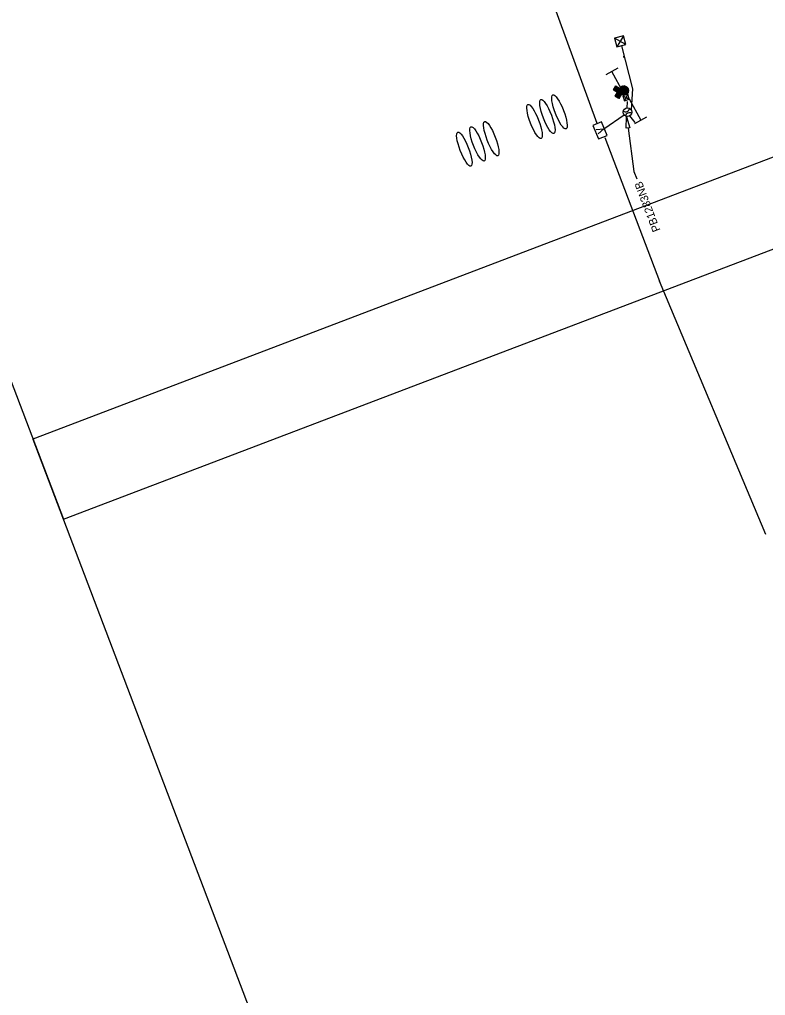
# Model space of a CAD drawing. Extents: x 601462 to 605493, y 331960 to 402715.
# Drawn here: x 602398 to 603051, y 352077 to 352931 of the extents above; entities that cross this region are included whole.
import ezdxf

# ---------------------------------------------------------------- set-up
doc = ezdxf.new("R2010")
doc.units = 0
for name, color, linetype in [('P_FTMS', 7, 'Continuous'), ('P_FTMSConduit', 7, 'Continuous'), ('P_MISC_TXT_2A (Construction)', 7, 'Continuous'), ('P_MISC_TXT_2B (Construction)', 7, 'Continuous')]:
    doc.layers.add(name, color=color, linetype=linetype)

# ---------------------------------------------------------------- blocks, each defined once
blk = doc.blocks.new('FTMS_FCV')
at = {"layer": 'P_FTMS'}
blk.add_line((12.7, 16.3), (0.6, -21.9), dxfattribs=at)
blk.add_lwpolyline([(39.1, 24.4), (-39.1, 24.4), (-39.1, -24.4), (39.1, -24.4)], close=True, dxfattribs=at)
blk.add_lwpolyline([(-12.1, 16.2), (0.6, -21.9)], dxfattribs=at)
blk = doc.blocks.new('FMD')
at = {"layer": 'P_FTMS'}
for p, q in [((16.9, 17.6), (-16.9, 17.6)), ((-16.1, 16.1), (-16.1, 18.4)), ((16.1, 16.1), (-16.1, 16.1)), ((15.5, 19), (-15.5, 19)), ((-14.6, 14.6), (-14.6, 19.9)), ((14.6, 14.6), (-14.6, 14.6)), ((14, 20.5), (-14, 20.5)), ((-13.2, 13.2), (-13.2, 21.3)), ((13.2, 13.2), (-13.2, 13.2)), ((12.5, 21.9), (-12.5, 21.9)), ((-11.7, 11.7), (-11.7, 22.8)), ((11.7, 11.7), (-11.7, 11.7)), ((11.1, 23.4), (-11.1, 23.4)), ((-10.2, 10.2), (-10.2, 24.2)), ((10.2, 10.2), (-10.2, 10.2)), ((9.6, 24.9), (-9.6, 24.9)), ((-8.8, 8.8), (-8.8, 25.7)), ((8.8, 8.8), (-8.8, 8.8)), ((8.2, 26.3), (-8.2, 26.3)), ((-7.3, 7.3), (-7.3, 27.2)), ((7.3, 7.3), (-7.3, 7.3)), ((6.7, 27.8), (-6.7, 27.8)), ((-5.9, 5.9), (-5.9, 28.6)), ((5.9, 5.9), (-5.9, 5.9)), ((5.2, 29.3), (-5.2, 29.3)), ((-4.4, 4.4), (-4.4, 30.1)), ((4.4, 4.4), (-4.4, 4.4)), ((3.8, 30.7), (-3.8, 30.7)), ((-2.9, 2.9), (-2.9, 31.6)), ((2.9, 2.9), (-2.9, 2.9)), ((2.3, 32.2), (-2.3, 32.2)), ((-1.5, 1.5), (-1.5, 33)), ((1.5, 1.5), (-1.5, 1.5)), ((0.8, 33.6), (-0.8, 33.6)), ((0, 0), (0, 34.5)), ((1.5, 1.5), (1.5, 33)), ((2.9, 2.9), (2.9, 31.6)), ((4.4, 4.4), (4.4, 30.1)), ((5.9, 5.9), (5.9, 28.6)), ((7.3, 7.3), (7.3, 27.2)), ((8.8, 8.8), (8.8, 25.7)), ((10.2, 10.2), (10.2, 24.2)), ((11.7, 11.7), (11.7, 22.8)), ((13.2, 13.2), (13.2, 21.3)), ((14.6, 14.6), (14.6, 19.9)), ((16.1, 16.1), (16.1, 18.4))]:
    blk.add_line(p, q, dxfattribs=at)
blk.add_lwpolyline([(-17.2, 17.2), (0, 34.5), (17.2, 17.2), (0, 0)], close=True, dxfattribs=at)
blk = doc.blocks.new('FMB')
at = {"layer": 'P_FTMS'}
for p, q in [((24.4, -24.4), (-24.4, 24.4)), ((-24.4, -24.4), (24.4, 24.4))]:
    blk.add_line(p, q, dxfattribs=at)
blk.add_lwpolyline([(24.4, -24.4), (24.4, 24.4), (-24.4, 24.4), (-24.4, -24.4)], close=True, dxfattribs=at)
blk = doc.blocks.new('_U256')
at = {"layer": 'P_FTMS'}
for points in [[(-14.7, -7), (7, -14.7), (0, 0)], [(14.7, 7), (-7, 14.7), (0, 0)]]:
    blk.add_lwpolyline(points, close=True, dxfattribs=at)
at = {"layer": 'P_FTMS', "xscale": 0.4713263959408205, "yscale": 0.4713263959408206, "rotation": 70.39802054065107}
blk.add_blockref('FMB', (0, 0), dxfattribs=at)
blk = doc.blocks.new('FTMS_FERA')
at = {"layer": 'P_FTMS'}
for p, q in [((-65.1, 36.6), (-65.1, -36.6)), ((65.1, 0), (-65.1, 0))]:
    blk.add_line(p, q, dxfattribs=at)
blk = doc.blocks.new('FMB_1')
at = {"layer": 'P_FTMS'}
for p, q in [((24.4, -24.4), (-24.4, 24.4)), ((-24.4, -24.4), (24.4, 24.4))]:
    blk.add_line(p, q, dxfattribs=at)
blk.add_lwpolyline([(24.4, -24.4), (24.4, 24.4), (-24.4, 24.4), (-24.4, -24.4)], close=True, dxfattribs=at)

msp = doc.modelspace()

# ---------------------------------------------------------------- linework, layer by layer
at = {"layer": 'P_FTMS'}
for p, q in [((602922.59, 352868.06), (602924.61, 352871.88)), ((602922.59, 352868.57), (602924.2, 352871.63)), ((602928.99, 352865.24), (602922.59, 352868.61)), ((602928.78, 352865.08), (602922.59, 352868.34)), ((602928.54, 352864.94), (602922.59, 352868.07)), ((602929.21, 352865.4), (602922.61, 352868.87)), ((602928.28, 352864.8), (602922.64, 352867.77)), ((602922.66, 352867.67), (602924.97, 352872.06)), ((602929.38, 352865.58), (602922.66, 352869.12)), ((602922.68, 352869.24), (602923.7, 352871.18)), ((602929.56, 352865.76), (602922.7, 352869.37)), ((602928, 352864.68), (602922.7, 352867.47)), ((602922.74, 352867.31), (602925.32, 352872.2)), ((602929.72, 352865.94), (602922.77, 352869.6)), ((602927.68, 352864.58), (602922.8, 352867.15)), ((602922.85, 352867), (602925.63, 352872.28)), ((602929.86, 352866.14), (602922.85, 352869.83)), ((602927.33, 352864.49), (602922.92, 352866.81)), ((602929.99, 352866.34), (602922.93, 352870.06)), ((602922.97, 352866.7), (602925.94, 352872.35)), ((602930.11, 352866.55), (602923.05, 352870.27)), ((602923.11, 352866.45), (602926.23, 352872.39)), ((602926.92, 352864.44), (602923.12, 352866.44)), ((602930.21, 352866.77), (602923.17, 352870.48)), ((602923.25, 352866.2), (602926.51, 352872.4)), ((602930.31, 352866.99), (602923.29, 352870.68)), ((602926.42, 352864.43), (602923.38, 352866.03)), ((602923.41, 352865.99), (602926.78, 352872.4)), ((602930.39, 352867.22), (602923.45, 352870.87)), ((602923.57, 352865.79), (602927.04, 352872.37)), ((602930.45, 352867.46), (602923.6, 352871.07)), ((602923.74, 352865.6), (602927.29, 352872.34)), ((602930.51, 352867.7), (602923.77, 352871.25)), ((602925.73, 352864.52), (602923.83, 352865.52)), ((602923.93, 352865.44), (602927.53, 352872.29)), ((602930.54, 352867.95), (602923.96, 352871.42)), ((602924.11, 352865.27), (602927.77, 352872.22)), ((602930.56, 352868.21), (602924.15, 352871.59)), ((602924.31, 352865.13), (602928, 352872.14)), ((602930.57, 352868.48), (602924.38, 352871.74)), ((602924.51, 352865), (602928.22, 352872.05)), ((602930.55, 352868.76), (602924.62, 352871.88)), ((602924.72, 352864.88), (602928.44, 352871.94)), ((602930.52, 352869.05), (602924.87, 352872.02)), ((602924.94, 352864.78), (602928.65, 352871.83)), ((602925.16, 352864.69), (602928.85, 352871.69)), ((602930.45, 352869.36), (602925.17, 352872.14)), ((602925.38, 352864.6), (602929.04, 352871.55)), ((602930.37, 352869.67), (602925.47, 352872.25)), ((602925.63, 352864.54), (602929.24, 352871.4)), ((602930.23, 352870.02), (602925.84, 352872.33)), ((602925.87, 352864.49), (602929.41, 352871.22)), ((602926.12, 352864.44), (602929.59, 352871.03)), ((602930.06, 352870.37), (602926.24, 352872.39)), ((602926.38, 352864.43), (602929.75, 352870.83)), ((602926.65, 352864.42), (602929.9, 352870.61)), ((602929.78, 352870.8), (602926.72, 352872.41)), ((602926.93, 352864.44), (602930.06, 352870.38)), ((602927.22, 352864.48), (602930.18, 352870.11)), ((602929.33, 352871.3), (602927.38, 352872.33)), ((602927.52, 352864.53), (602930.31, 352869.83)), ((602927.84, 352864.63), (602930.41, 352869.51)), ((602928.18, 352864.75), (602930.5, 352869.16)), ((602928.55, 352864.94), (602930.55, 352868.74)), ((602928.97, 352865.22), (602930.56, 352868.26)), ((602929.48, 352865.68), (602930.48, 352867.58))]:
    msp.add_line(p, q, dxfattribs=at)
msp.add_lwpolyline([(602928.56, 352835.42), (602928.88, 352845.55), (602931.87, 352835.86)], close=True, dxfattribs=at)
for points in [[(602930.22, 352835.64), (602935.33, 352797.72)], [(602935.33, 352797.72), (602937.82, 352791.17)]]:
    msp.add_lwpolyline(points, dxfattribs=at)
for centre, radius in [((602926.58, 352868.41), 4), ((602929.79, 352849.45), 3.75)]:
    msp.add_circle(centre, radius, dxfattribs=at)
for centre, start, end in [((602927.98, 352853.57), 240.54544, 346.80109), ((602931.59, 352845.33), 60.54544, 166.80109)]:
    msp.add_arc(centre, 3.75, start, end, dxfattribs=at)
for centre in [(602870.2, 352849.75), (602848.38, 352841.32), (602859.61, 352845.66), (602810.5, 352826.35), (602786.93, 352817.25), (602798.53, 352821.73)]:
    msp.add_ellipse(centre, major_axis=(-5.76, 14.91), ratio=0.23471, dxfattribs=at)
at = {"layer": 'P_FTMSConduit'}
for p, q in [((602903.23, 352839.48), (602821.26, 353064.01)), ((602924.42, 352907.58), (602934, 352870)), ((602934, 352870), (602933.02, 352851.54)), ((602929.5, 352853), (602929.63, 352858.84)), ((602908.96, 352835), (602926.7, 352847.31)), ((602936.51, 352840.61), (602931.76, 352846.26)), ((602909.78, 352827.4), (602957.63, 352701.79)), ((602957.54, 352702.03), (603050.45, 352480.6))]:
    msp.add_line(p, q, dxfattribs=at)
msp.add_arc((602936.1, 352899.67), 10, 187.17967, 194.13634, dxfattribs=at)
at = {"layer": 'P_MISC_TXT_2A (Construction)'}
msp.add_lwpolyline([(603347.34, 352840.34), (602787.24, 354312.38), (601875.97, 353965.65), (602436.07, 352493.61)], close=True, dxfattribs=at)
at = {"layer": 'P_MISC_TXT_2B (Construction)'}
msp.add_lwpolyline([(603880.76, 351438.39), (603320.66, 352910.44), (602409.4, 352563.71), (602969.5, 351091.66)], close=True, dxfattribs=at)

# ---------------------------------------------------------------- block references
at = {"layer": 'P_FTMS'}
for name, p, xscale, yscale, rotation in [('FMB_1', (602923.39, 352911.44), 0.16404166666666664, 0.16404166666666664, 104.77675238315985), ('FTMS_FERA', (602921.26, 352875.74), 0.16404166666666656, 0.16404166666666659, -61.36044430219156), ('FMD', (602917.45, 352868.99), 0.16404166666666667, 0.1640416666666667, -76.04477593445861), ('FMD', (602918.82, 352863.53), 0.16404166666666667, 0.1640416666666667, -76.04477593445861), ('_U256', (602928.47, 352862.44), 0.19684999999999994, 0.1968499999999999, -142.16323950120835), ('FTMS_FERA', (602936.33, 352851.84), 0.1640416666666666, 0.1640416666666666, 118.63955569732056), ('FTMS_FCV', (602905.68, 352833.55), 0.16404166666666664, 0.1640416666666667, 112.41478162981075)]:
    msp.add_blockref(name, p, dxfattribs=dict(at, xscale=xscale, yscale=yscale, rotation=rotation))

# ---------------------------------------------------------------- texts
msp.add_text('PB1283NB', height=7, rotation=110.85479, dxfattribs=at).set_placement((602958.64, 352746.39))

doc.saveas('drawing.dxf')
